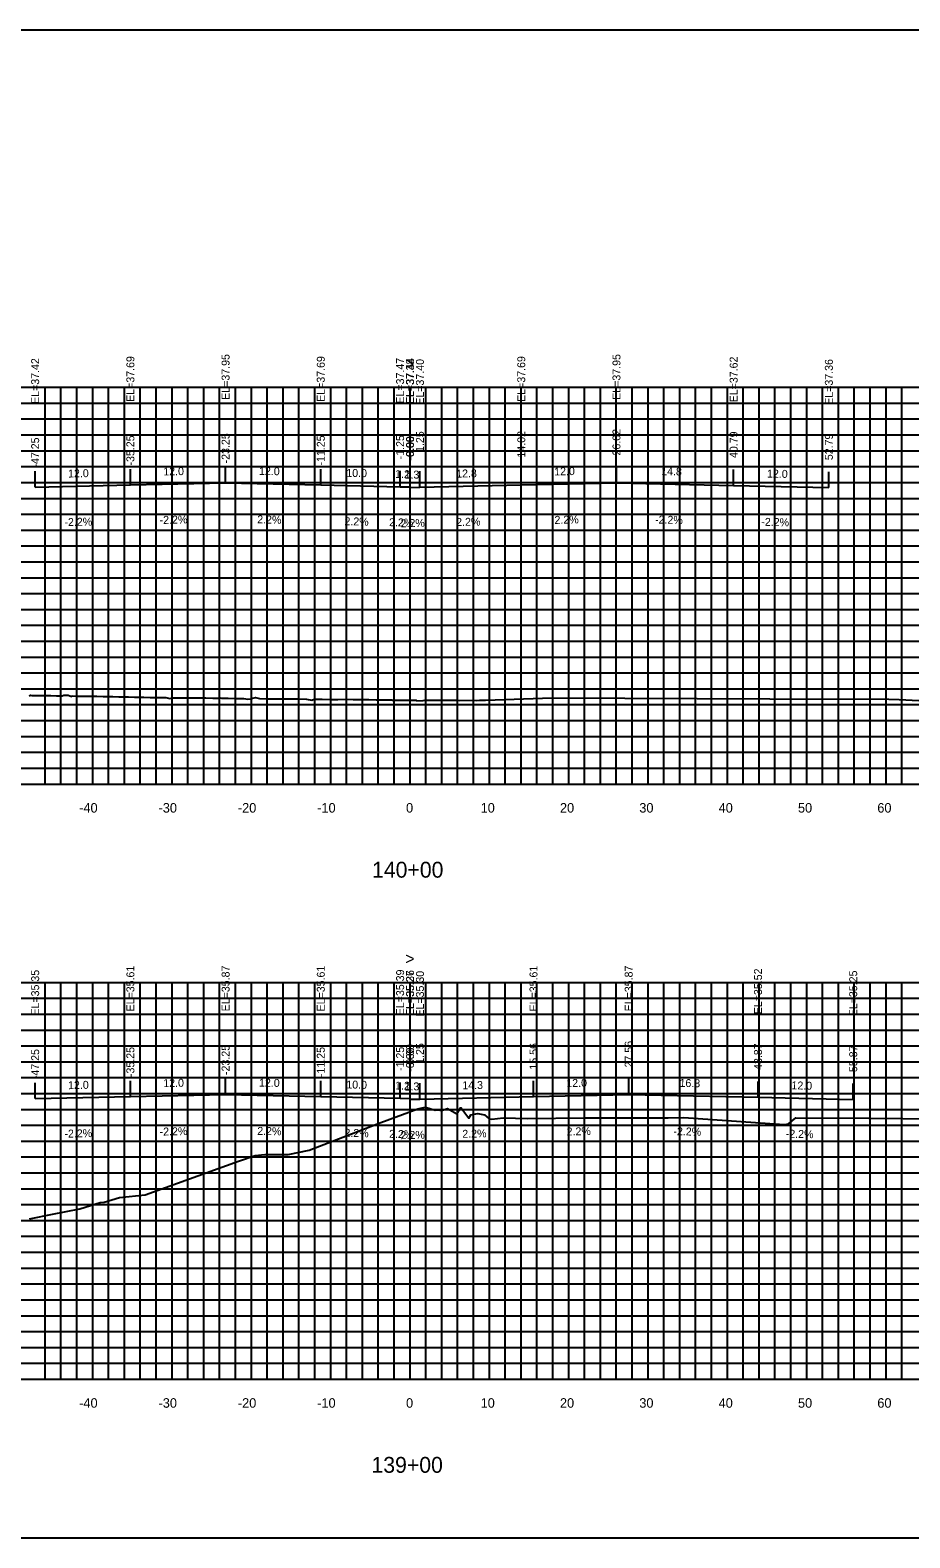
# Model space of a CAD drawing. Extents: x 1800880 to 1818864, y 245271 to 250560.
# Drawn here: x 1809144.9 to 1809255.8, y 250355.3 to 250545.3 of the extents above; entities that cross this region are included whole.
import ezdxf

# ---------------------------------------------------------------- set-up
doc = ezdxf.new("R2010")
doc.units = 0
for name, color, linetype in [('ANNO-TXT', 7, 'Continuous'), ('CL-CNST', 7, 'Continuous'), ('DESIGN - DRAINAGE - Bridges', 7, 'Continuous'), ('Level 32', 7, 'Continuous'), ('Level 37', 7, 'Continuous'), ('Level 46', 7, 'Continuous'), ('Level 62', 7, 'Continuous'), ('SHT-BDR', 7, 'Continuous')]:
    doc.layers.add(name, color=color, linetype=linetype)

msp = doc.modelspace()

# ---------------------------------------------------------------- linework, layer by layer
at = {"layer": 'CL-CNST'}
for points in [[(1809144.81, 250461.43), (1809144.98, 250461.5), (1809145.16, 250461.49), (1809145.61, 250461.49), (1809146.29, 250461.48), (1809146.97, 250461.48), (1809147.19, 250461.48), (1809147.55, 250461.47), (1809148.26, 250461.45), (1809148.96, 250461.44), (1809149.19, 250461.51), (1809149.72, 250461.5), (1809150.15, 250461.36), (1809150.22, 250461.42), (1809150.95, 250461.41), (1809151.04, 250461.41), (1809151.47, 250461.4), (1809152.2, 250461.38), (1809152.94, 250461.37), (1809153.05, 250461.38), (1809153.36, 250461.38), (1809154.16, 250461.35), (1809154.92, 250461.34), (1809155.38, 250461.33), (1809156.13, 250461.32), (1809156.91, 250461.31), (1809157.32, 250461.29), (1809158.1, 250461.27), (1809158.89, 250461.27), (1809159.28, 250461.26), (1809160.07, 250461.24), (1809160.88, 250461.22), (1809161.23, 250461.22), (1809162.04, 250461.22), (1809162.56, 250461.1), (1809162.87, 250461.19), (1809163.16, 250461.19), (1809164, 250461.19), (1809164.85, 250461.18), (1809164.95, 250461.18), (1809165.14, 250461.18), (1809165.98, 250461.17), (1809166.84, 250461.17), (1809167.07, 250461.16), (1809167.95, 250461.14), (1809168.82, 250461.15), (1809168.88, 250461.17), (1809169.05, 250461.14), (1809169.91, 250461.12), (1809170.82, 250461.1), (1809170.99, 250461.1), (1809171.89, 250461.11), (1809172.38, 250461), (1809172.81, 250461.07), (1809172.85, 250461.08), (1809173.36, 250461.24), (1809173.86, 250461.09), (1809174.78, 250461.07), (1809174.82, 250461.07), (1809174.9, 250461.07), (1809175.82, 250461.06), (1809176.78, 250461.07), (1809176.84, 250461.07), (1809177.79, 250461.04), (1809178.77, 250461.05), (1809178.77, 250461.05), (1809178.78, 250461.05), (1809179.76, 250461.03), (1809180.44, 250460.9), (1809180.74, 250461.01), (1809180.75, 250461.01), (1809181.73, 250461.03), (1809182.69, 250460.99), (1809182.74, 250460.99), (1809183.7, 250460.99), (1809184.67, 250461), (1809184.7, 250461), (1809184.72, 250461), (1809185.66, 250460.96), (1809186.61, 250460.97), (1809186.71, 250460.97), (1809187.64, 250460.95), (1809188.54, 250460.93), (1809188.65, 250460.92), (1809188.7, 250460.93), (1809189.61, 250460.93), (1809190.51, 250460.91), (1809190.63, 250460.9), (1809190.68, 250460.9), (1809191.57, 250460.9), (1809192.45, 250460.89), (1809192.65, 250460.87), (1809192.67, 250460.88), (1809193.55, 250460.89), (1809193.69, 250460.81), (1809194.48, 250460.86), (1809194.67, 250460.87), (1809195.52, 250460.88), (1809196.36, 250460.87), (1809196.56, 250460.87), (1809196.64, 250460.87), (1809196.81, 250460.87), (1809198.3, 250460.87), (1809198.64, 250460.87), (1809198.72, 250460.87), (1809199.11, 250460.86), (1809200.85, 250460.87), (1809201.2, 250460.86), (1809201.58, 250460.89), (1809202.32, 250460.87), (1809210.75, 250461.17), (1809238.16, 250461.05), (1809253.15, 250461.01), (1809254.46, 250460.98), (1809263.49, 250460.51)], [(1809144.85, 250395.52), (1809147.76, 250396.1), (1809151.22, 250396.78), (1809153.77, 250397.59), (1809154.28, 250397.61), (1809156.22, 250398.2), (1809159.45, 250398.55), (1809171.2, 250402.79), (1809173.28, 250403.52), (1809174.5, 250403.64), (1809176.18, 250403.64), (1809177.45, 250403.64), (1809180.11, 250404.16), (1809189.16, 250407.65), (1809193.79, 250409.39), (1809194.72, 250409.61), (1809194.78, 250409.58), (1809195.98, 250409.23), (1809196.33, 250409.27), (1809196.78, 250409.17), (1809197.56, 250409.41), (1809198.7, 250408.77), (1809199.2, 250409.53), (1809199.27, 250409.51), (1809199.62, 250409.06), (1809200.25, 250408.22), (1809200.47, 250408.62), (1809201.11, 250408.74), (1809201.36, 250408.81), (1809202.21, 250408.65), (1809202.8, 250408.13), (1809203.12, 250408.09), (1809204.55, 250408.25), (1809207.66, 250408.16), (1809214.7, 250408.26), (1809216.76, 250408.25), (1809225.34, 250408.24), (1809227.34, 250408.29), (1809239.97, 250407.41), (1809240.53, 250407.48), (1809241.46, 250408.27), (1809250.63, 250408.2), (1809259.25, 250408.11)]]:
    msp.add_lwpolyline(points, dxfattribs=at)
at = {"layer": 'DESIGN - DRAINAGE - Bridges'}
for p, q in [((1809042.82, 250450.32), (1809342.82, 250450.32)), ((1809152.82, 250450.26), (1809152.82, 250450.32)), ((1809162.82, 250450.26), (1809162.82, 250450.32)), ((1809172.82, 250450.26), (1809172.82, 250450.32)), ((1809182.82, 250450.26), (1809182.82, 250450.32)), ((1809192.82, 250450.26), (1809192.82, 250450.32)), ((1809202.82, 250450.26), (1809202.82, 250450.32)), ((1809212.82, 250450.26), (1809212.82, 250450.32)), ((1809222.82, 250450.26), (1809222.82, 250450.32)), ((1809232.82, 250450.26), (1809232.82, 250450.32)), ((1809242.82, 250450.26), (1809242.82, 250450.32)), ((1809252.82, 250450.26), (1809252.82, 250450.32)), ((1809042.82, 250375.32), (1809342.82, 250375.32)), ((1809152.82, 250375.26), (1809152.82, 250375.32)), ((1809162.82, 250375.26), (1809162.82, 250375.32)), ((1809172.82, 250375.26), (1809172.82, 250375.32)), ((1809182.82, 250375.26), (1809182.82, 250375.32)), ((1809192.82, 250375.26), (1809192.82, 250375.32)), ((1809202.82, 250375.26), (1809202.82, 250375.32)), ((1809212.82, 250375.26), (1809212.82, 250375.32)), ((1809222.82, 250375.26), (1809222.82, 250375.32)), ((1809232.82, 250375.26), (1809232.82, 250375.32)), ((1809242.82, 250375.26), (1809242.82, 250375.32)), ((1809252.82, 250375.26), (1809252.82, 250375.32))]:
    msp.add_line(p, q, dxfattribs=at)
at = {"layer": 'Level 37'}
for p, q in [((1809145.57, 250487.74), (1809145.57, 250489.74)), ((1809157.57, 250488.01), (1809157.57, 250490.01)), ((1809169.57, 250488.27), (1809169.57, 250490.27)), ((1809181.57, 250488.01), (1809181.57, 250490.01)), ((1809191.57, 250487.79), (1809191.57, 250489.79)), ((1809192.82, 250487.76), (1809192.82, 250489.76)), ((1809192.82, 250487.7), (1809192.82, 250489.7)), ((1809194.07, 250487.73), (1809194.07, 250489.73)), ((1809206.84, 250488.01), (1809206.84, 250490.01)), ((1809218.84, 250488.27), (1809218.84, 250490.27)), ((1809233.61, 250487.95), (1809233.61, 250489.95)), ((1809245.61, 250487.68), (1809245.61, 250489.68)), ((1809145.57, 250410.67), (1809145.57, 250412.67)), ((1809157.57, 250410.93), (1809157.57, 250412.93)), ((1809169.57, 250411.2), (1809169.57, 250413.2)), ((1809181.57, 250410.93), (1809181.57, 250412.93)), ((1809191.57, 250410.71), (1809191.57, 250412.71)), ((1809192.82, 250410.68), (1809192.82, 250412.68)), ((1809192.82, 250410.59), (1809192.82, 250412.59)), ((1809194.07, 250410.62), (1809194.07, 250412.62)), ((1809208.38, 250410.93), (1809208.38, 250412.93)), ((1809220.38, 250411.2), (1809220.38, 250413.2)), ((1809236.68, 250410.84), (1809236.68, 250412.84)), ((1809248.68, 250410.57), (1809248.68, 250412.57))]:
    msp.add_line(p, q, dxfattribs=at)
msp.add_lwpolyline([(1809042.82, 250355.32), (1809342.82, 250355.32), (1809342.82, 250545.32), (1809042.82, 250545.32)], close=True, dxfattribs=at)
at = {"layer": 'Level 46'}
for p, q in [((1809042.82, 250500.32), (1809342.82, 250500.32)), ((1809146.82, 250450.32), (1809146.82, 250500.32)), ((1809148.82, 250450.32), (1809148.82, 250500.32)), ((1809150.82, 250450.32), (1809150.82, 250500.32)), ((1809152.82, 250450.32), (1809152.82, 250500.32)), ((1809154.82, 250450.32), (1809154.82, 250500.32)), ((1809156.82, 250450.32), (1809156.82, 250500.32)), ((1809158.82, 250450.32), (1809158.82, 250500.32)), ((1809160.82, 250450.32), (1809160.82, 250500.32)), ((1809162.82, 250450.32), (1809162.82, 250500.32)), ((1809164.82, 250450.32), (1809164.82, 250500.32)), ((1809166.82, 250450.32), (1809166.82, 250500.32)), ((1809168.82, 250450.32), (1809168.82, 250500.32)), ((1809170.82, 250450.32), (1809170.82, 250500.32)), ((1809172.82, 250450.32), (1809172.82, 250500.32)), ((1809174.82, 250450.32), (1809174.82, 250500.32)), ((1809176.82, 250450.32), (1809176.82, 250500.32)), ((1809178.82, 250450.32), (1809178.82, 250500.32)), ((1809180.82, 250450.32), (1809180.82, 250500.32)), ((1809182.82, 250450.32), (1809182.82, 250500.32)), ((1809184.82, 250450.32), (1809184.82, 250500.32)), ((1809186.82, 250450.32), (1809186.82, 250500.32)), ((1809188.82, 250450.32), (1809188.82, 250500.32)), ((1809190.82, 250450.32), (1809190.82, 250500.32)), ((1809192.82, 250450.32), (1809192.82, 250500.32)), ((1809194.82, 250450.32), (1809194.82, 250500.32)), ((1809196.82, 250450.32), (1809196.82, 250500.32)), ((1809198.82, 250450.32), (1809198.82, 250500.32)), ((1809200.82, 250450.32), (1809200.82, 250500.32)), ((1809202.82, 250450.32), (1809202.82, 250500.32)), ((1809204.82, 250450.32), (1809204.82, 250500.32)), ((1809206.82, 250450.32), (1809206.82, 250500.32)), ((1809208.82, 250450.32), (1809208.82, 250500.32)), ((1809210.82, 250450.32), (1809210.82, 250500.32)), ((1809212.82, 250450.32), (1809212.82, 250500.32)), ((1809214.82, 250450.32), (1809214.82, 250500.32)), ((1809216.82, 250450.32), (1809216.82, 250500.32)), ((1809218.82, 250450.32), (1809218.82, 250500.32)), ((1809220.82, 250450.32), (1809220.82, 250500.32)), ((1809222.82, 250450.32), (1809222.82, 250500.32)), ((1809224.82, 250450.32), (1809224.82, 250500.32)), ((1809226.82, 250450.32), (1809226.82, 250500.32)), ((1809228.82, 250450.32), (1809228.82, 250500.32)), ((1809230.82, 250450.32), (1809230.82, 250500.32)), ((1809232.82, 250450.32), (1809232.82, 250500.32)), ((1809234.82, 250450.32), (1809234.82, 250500.32)), ((1809236.82, 250450.32), (1809236.82, 250500.32)), ((1809238.82, 250450.32), (1809238.82, 250500.32)), ((1809240.82, 250450.32), (1809240.82, 250500.32)), ((1809242.82, 250450.32), (1809242.82, 250500.32)), ((1809244.82, 250450.32), (1809244.82, 250500.32)), ((1809246.82, 250450.32), (1809246.82, 250500.32)), ((1809248.82, 250450.32), (1809248.82, 250500.32)), ((1809250.82, 250450.32), (1809250.82, 250500.32)), ((1809252.82, 250450.32), (1809252.82, 250500.32)), ((1809254.82, 250450.32), (1809254.82, 250500.32)), ((1809042.82, 250498.32), (1809342.82, 250498.32)), ((1809042.82, 250496.32), (1809342.82, 250496.32)), ((1809042.82, 250494.32), (1809342.82, 250494.32)), ((1809042.82, 250492.32), (1809342.82, 250492.32)), ((1809042.82, 250490.32), (1809342.82, 250490.32)), ((1809042.82, 250488.32), (1809342.82, 250488.32)), ((1809042.82, 250486.32), (1809342.82, 250486.32)), ((1809042.82, 250484.32), (1809342.82, 250484.32)), ((1809042.82, 250482.32), (1809342.82, 250482.32)), ((1809042.82, 250480.32), (1809342.82, 250480.32)), ((1809042.82, 250478.32), (1809342.82, 250478.32)), ((1809042.82, 250476.32), (1809342.82, 250476.32)), ((1809042.82, 250474.32), (1809342.82, 250474.32)), ((1809042.82, 250472.32), (1809342.82, 250472.32)), ((1809042.82, 250470.32), (1809342.82, 250470.32)), ((1809042.82, 250468.32), (1809342.82, 250468.32)), ((1809042.82, 250466.32), (1809342.82, 250466.32)), ((1809042.82, 250464.32), (1809342.82, 250464.32)), ((1809042.82, 250462.32), (1809342.82, 250462.32)), ((1809042.82, 250460.32), (1809342.82, 250460.32)), ((1809042.82, 250458.32), (1809342.82, 250458.32)), ((1809042.82, 250456.32), (1809342.82, 250456.32)), ((1809042.82, 250454.32), (1809342.82, 250454.32)), ((1809042.82, 250452.32), (1809342.82, 250452.32)), ((1809042.82, 250450.32), (1809342.82, 250450.32)), ((1809042.82, 250425.32), (1809342.82, 250425.32)), ((1809146.82, 250375.32), (1809146.82, 250425.32)), ((1809148.82, 250375.32), (1809148.82, 250425.32)), ((1809150.82, 250375.32), (1809150.82, 250425.32)), ((1809152.82, 250375.32), (1809152.82, 250425.32)), ((1809154.82, 250375.32), (1809154.82, 250425.32)), ((1809156.82, 250375.32), (1809156.82, 250425.32)), ((1809158.82, 250375.32), (1809158.82, 250425.32)), ((1809160.82, 250375.32), (1809160.82, 250425.32)), ((1809162.82, 250375.32), (1809162.82, 250425.32)), ((1809164.82, 250375.32), (1809164.82, 250425.32)), ((1809166.82, 250375.32), (1809166.82, 250425.32)), ((1809168.82, 250375.32), (1809168.82, 250425.32)), ((1809170.82, 250375.32), (1809170.82, 250425.32)), ((1809172.82, 250375.32), (1809172.82, 250425.32)), ((1809174.82, 250375.32), (1809174.82, 250425.32)), ((1809176.82, 250375.32), (1809176.82, 250425.32)), ((1809178.82, 250375.32), (1809178.82, 250425.32)), ((1809180.82, 250375.32), (1809180.82, 250425.32)), ((1809182.82, 250375.32), (1809182.82, 250425.32)), ((1809184.82, 250375.32), (1809184.82, 250425.32)), ((1809186.82, 250375.32), (1809186.82, 250425.32)), ((1809188.82, 250375.32), (1809188.82, 250425.32)), ((1809190.82, 250375.32), (1809190.82, 250425.32)), ((1809192.82, 250375.32), (1809192.82, 250425.32)), ((1809194.82, 250375.32), (1809194.82, 250425.32)), ((1809196.82, 250375.32), (1809196.82, 250425.32)), ((1809198.82, 250375.32), (1809198.82, 250425.32)), ((1809200.82, 250375.32), (1809200.82, 250425.32)), ((1809202.82, 250375.32), (1809202.82, 250425.32)), ((1809204.82, 250375.32), (1809204.82, 250425.32)), ((1809206.82, 250375.32), (1809206.82, 250425.32)), ((1809208.82, 250375.32), (1809208.82, 250425.32)), ((1809210.82, 250375.32), (1809210.82, 250425.32)), ((1809212.82, 250375.32), (1809212.82, 250425.32)), ((1809214.82, 250375.32), (1809214.82, 250425.32)), ((1809216.82, 250375.32), (1809216.82, 250425.32)), ((1809218.82, 250375.32), (1809218.82, 250425.32)), ((1809220.82, 250375.32), (1809220.82, 250425.32)), ((1809222.82, 250375.32), (1809222.82, 250425.32)), ((1809224.82, 250375.32), (1809224.82, 250425.32)), ((1809226.82, 250375.32), (1809226.82, 250425.32)), ((1809228.82, 250375.32), (1809228.82, 250425.32)), ((1809230.82, 250375.32), (1809230.82, 250425.32)), ((1809232.82, 250375.32), (1809232.82, 250425.32)), ((1809234.82, 250375.32), (1809234.82, 250425.32)), ((1809236.82, 250375.32), (1809236.82, 250425.32)), ((1809238.82, 250375.32), (1809238.82, 250425.32)), ((1809240.82, 250375.32), (1809240.82, 250425.32)), ((1809242.82, 250375.32), (1809242.82, 250425.32)), ((1809244.82, 250375.32), (1809244.82, 250425.32)), ((1809246.82, 250375.32), (1809246.82, 250425.32)), ((1809248.82, 250375.32), (1809248.82, 250425.32)), ((1809250.82, 250375.32), (1809250.82, 250425.32)), ((1809252.82, 250375.32), (1809252.82, 250425.32)), ((1809254.82, 250375.32), (1809254.82, 250425.32)), ((1809042.82, 250423.32), (1809342.82, 250423.32)), ((1809042.82, 250421.32), (1809342.82, 250421.32)), ((1809042.82, 250419.32), (1809342.82, 250419.32)), ((1809042.82, 250417.32), (1809342.82, 250417.32)), ((1809042.82, 250415.32), (1809342.82, 250415.32)), ((1809042.82, 250413.32), (1809342.82, 250413.32)), ((1809042.82, 250411.32), (1809342.82, 250411.32)), ((1809042.82, 250409.32), (1809342.82, 250409.32)), ((1809042.82, 250407.32), (1809342.82, 250407.32)), ((1809042.82, 250405.32), (1809342.82, 250405.32)), ((1809042.82, 250403.32), (1809342.82, 250403.32)), ((1809042.82, 250401.32), (1809342.82, 250401.32)), ((1809042.82, 250399.32), (1809342.82, 250399.32)), ((1809042.82, 250397.32), (1809342.82, 250397.32)), ((1809042.82, 250395.32), (1809342.82, 250395.32)), ((1809042.82, 250393.32), (1809342.82, 250393.32)), ((1809042.82, 250391.32), (1809342.82, 250391.32)), ((1809042.82, 250389.32), (1809342.82, 250389.32)), ((1809042.82, 250387.32), (1809342.82, 250387.32)), ((1809042.82, 250385.32), (1809342.82, 250385.32)), ((1809042.82, 250383.32), (1809342.82, 250383.32)), ((1809042.82, 250381.32), (1809342.82, 250381.32)), ((1809042.82, 250379.32), (1809342.82, 250379.32)), ((1809042.82, 250377.32), (1809342.82, 250377.32)), ((1809042.82, 250375.32), (1809342.82, 250375.32))]:
    msp.add_line(p, q, dxfattribs=at)
at = {"layer": 'Level 62'}
for points in [[(1809145.57, 250487.74), (1809157.57, 250488.01), (1809169.57, 250488.27), (1809181.57, 250488.01), (1809191.57, 250487.79), (1809192.82, 250487.76), (1809192.82, 250487.7), (1809194.07, 250487.73), (1809206.84, 250488.01), (1809218.84, 250488.27), (1809233.61, 250487.95), (1809245.61, 250487.68)], [(1809145.57, 250410.67), (1809157.57, 250410.93), (1809169.57, 250411.2), (1809181.57, 250410.93), (1809191.57, 250410.71), (1809192.82, 250410.68), (1809192.82, 250410.59), (1809194.07, 250410.62), (1809208.38, 250410.93), (1809220.38, 250411.2), (1809236.68, 250410.84), (1809248.68, 250410.57)]]:
    msp.add_lwpolyline(points, dxfattribs=at)

# ---------------------------------------------------------------- texts
for s, p in [('-40', (1809151.12, 250446.72)), ('-30', (1809161.12, 250446.72)), ('-20', (1809171.12, 250446.72)), ('-10', (1809181.12, 250446.72)), ('0', (1809192.32, 250446.72)), ('10', (1809201.72, 250446.72)), ('20', (1809211.72, 250446.72)), ('30', (1809221.72, 250446.72)), ('40', (1809231.72, 250446.72)), ('50', (1809241.72, 250446.72)), ('60', (1809251.72, 250446.72)), ('-40', (1809151.12, 250371.72)), ('-30', (1809161.12, 250371.72)), ('-20', (1809171.12, 250371.72)), ('-10', (1809181.12, 250371.72)), ('0', (1809192.32, 250371.72)), ('10', (1809201.72, 250371.72)), ('20', (1809211.72, 250371.72)), ('30', (1809221.72, 250371.72)), ('40', (1809231.72, 250371.72)), ('50', (1809241.72, 250371.72)), ('60', (1809251.72, 250371.72))]:
    msp.add_text(s, height=1.2).set_placement(p)
at = {"layer": 'ANNO-TXT'}
for s, rotation, p in [('12.0', 1.2603, (1809149.73, 250488.94)), ('12.0', 1.2603, (1809161.73, 250489.2)), ('12.0', 358.7397, (1809173.78, 250489.28)), ('10.0', 358.7397, (1809184.78, 250489.04)), ('1.2', 358.7397, (1809190.93, 250488.9)), ('1.3', 1.2603, (1809192.14, 250488.78)), ('12.8', 1.2603, (1809198.65, 250488.93)), ('12.0', 1.2603, (1809211, 250489.2)), ('14.8', 358.7397, (1809224.47, 250489.25)), ('12.0', 358.7397, (1809237.81, 250488.95)), ('-2.2%', 1.2603, (1809149.27, 250482.82)), ('-2.2%', 1.2603, (1809161.27, 250483.09)), ('2.2%', 358.7397, (1809173.55, 250483.18)), ('2.2%', 358.7397, (1809184.55, 250482.94)), ('2.2%', 358.7397, (1809190.17, 250482.82)), ('2.2%', 1.2603, (1809191.64, 250482.67)), ('2.2%', 1.2603, (1809198.65, 250482.83)), ('2.2%', 1.2603, (1809211.04, 250483.1)), ('-2.2%', 358.7397, (1809223.7, 250483.16)), ('-2.2%', 358.7397, (1809237.09, 250482.87)), ('12.0', 1.2603, (1809149.73, 250411.86)), ('12.0', 1.2603, (1809161.73, 250412.12)), ('12.0', 358.7397, (1809173.78, 250412.2)), ('10.0', 358.7397, (1809184.78, 250411.96)), ('1.2', 358.7397, (1809190.93, 250411.83)), ('1.3', 1.2603, (1809192.14, 250411.68)), ('14.3', 1.2603, (1809199.42, 250411.84)), ('12.0', 1.2603, (1809212.53, 250412.12)), ('16.3', 358.7397, (1809226.78, 250412.16)), ('12.0', 358.7397, (1809240.89, 250411.85)), ('-2.2%', 1.2603, (1809149.27, 250405.75)), ('-2.2%', 1.2603, (1809161.27, 250406.01)), ('2.2%', 358.7397, (1809173.55, 250406.11)), ('2.2%', 358.7397, (1809184.55, 250405.87)), ('2.2%', 358.7397, (1809190.17, 250405.74)), ('2.2%', 1.2603, (1809199.42, 250405.73)), ('2.2%', 1.2603, (1809212.57, 250406.02)), ('-2.2%', 358.7397, (1809226.01, 250406.07)), ('-2.2%', 358.7397, (1809240.17, 250405.76)), ('2.2%', 1.2603, (1809191.64, 250405.56))]:
    msp.add_text(s, height=1, rotation=rotation, dxfattribs=at).set_placement(p)
at = {"layer": 'DESIGN - DRAINAGE - Bridges'}
for p in [(1809192.21, 250502.57), (1809192.21, 250427.57)]:
    msp.add_text('>', height=1.5, dxfattribs=at).set_placement(p)
at = {"layer": 'Level 32'}
for s, p in [('140+00', (1809188.03, 250438.52)), ('139+00', (1809187.96, 250363.52))]:
    msp.add_text(s, height=2, dxfattribs=at).set_placement(p)
at = {"layer": 'SHT-BDR'}
for s, p in [('EL=37.42', (1809146.07, 250498.22)), ('EL=37.69', (1809158.07, 250498.48)), ('EL=37.95', (1809170.07, 250498.74)), ('EL=37.69', (1809182.07, 250498.48)), ('EL=37.47', (1809192.07, 250498.26)), ('EL=37.44', (1809193.32, 250498.23)), ('EL=37.38', (1809193.32, 250498.17)), ('EL=37.40', (1809194.57, 250498.12)), ('EL=37.69', (1809207.34, 250498.48)), ('EL=37.95', (1809219.34, 250498.74)), ('EL=37.62', (1809234.11, 250498.42)), ('EL=37.36', (1809246.11, 250498.11)), ('-35.25', (1809158.07, 250490.46)), ('-23.25', (1809170.07, 250490.73)), ('-11.25', (1809182.07, 250490.46)), ('-1.25', (1809192.07, 250491.24)), ('-0.00', (1809193.32, 250491.13)), ('1.25', (1809194.57, 250492.17)), ('14.02', (1809207.34, 250491.46)), ('26.02', (1809219.34, 250491.72)), ('40.79', (1809234.11, 250491.4)), ('52.79', (1809246.11, 250491.13)), ('-47.25', (1809146.07, 250490.2)), ('-0.00', (1809193.32, 250491.07)), ('EL=35.35', (1809146.07, 250421.14)), ('EL=35.61', (1809158.07, 250421.66)), ('EL=35.87', (1809170.07, 250421.67)), ('EL=35.61', (1809182.07, 250421.66)), ('EL=35.39', (1809192.07, 250421.18)), ('EL=35.36', (1809193.32, 250421.11)), ('EL=35.27', (1809193.32, 250421.06)), ('EL=35.30', (1809194.57, 250421.01)), ('EL=35.61', (1809208.88, 250421.66)), ('EL=35.87', (1809220.88, 250421.67)), ('EL=35.52', (1809237.18, 250421.31)), ('EL=35.25', (1809249.18, 250421.05)), ('-47.25', (1809146.07, 250413.13)), ('-35.25', (1809158.07, 250413.39)), ('-23.25', (1809170.07, 250413.65)), ('-11.25', (1809182.07, 250413.39)), ('-1.25', (1809192.07, 250414.16)), ('0.00', (1809193.32, 250414.95)), ('-0.00', (1809193.32, 250414.06)), ('1.25', (1809194.57, 250415.06)), ('15.56', (1809208.88, 250414.33)), ('27.56', (1809220.88, 250414.6)), ('43.87', (1809237.18, 250414.29)), ('55.87', (1809249.18, 250414.02))]:
    msp.add_text(s, height=1, rotation=90, dxfattribs=at).set_placement(p)

doc.saveas('drawing.dxf')
